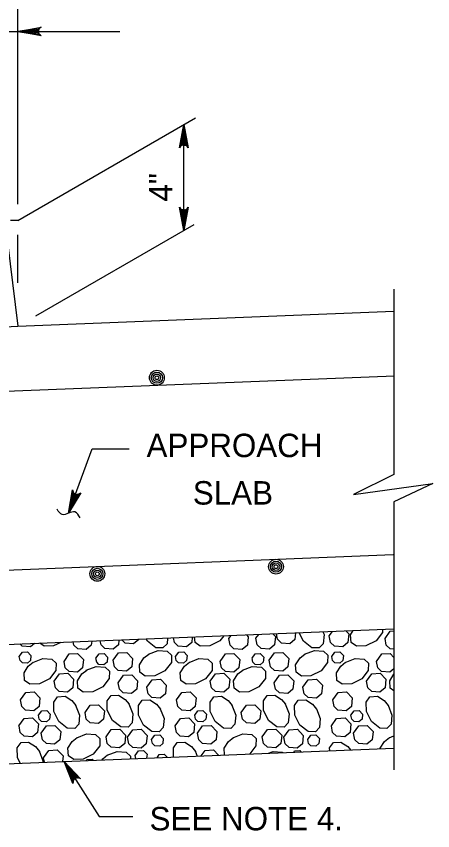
# Model space of a CAD drawing. Extents: x 636530 to 644067, y 294168 to 299122.
# Drawn here: x 640587.5 to 640640.8, y 298165.6 to 298269.8 of the extents above; entities that cross this region are included whole.
import ezdxf

# ---------------------------------------------------------------- set-up
doc = ezdxf.new("R2010")
doc.units = 0
doc.layers.add('1', color=7, linetype='Continuous')

msp = doc.modelspace()

# ---------------------------------------------------------------- linework, layer by layer
at = {"layer": '1'}
for p, q in [((640587.67, 298245.78), (640587.67, 298281.13)), ((640567.35, 298267.87), (640600.7, 298267.87)), ((640587.67, 298243.69), (640610.39, 298256.81)), ((640608.9, 298242.4), (640608.9, 298255.94)), ((640585.98, 298243.69), (640587.67, 298230.14)), ((640587.67, 298243.69), (640586.7, 298243.69)), ((640589.97, 298231.47), (640610.21, 298243.16)), ((640587.67, 298235.7), (640587.67, 298241.85)), ((640635.79, 298234.88), (640635.79, 298211.17)), ((640587.67, 298230.14), (640635.79, 298232.07)), ((640567.35, 298229.33), (640587.67, 298230.14)), ((640572.5, 298221.28), (640635.86, 298223.81)), ((640594.16, 298206.2), (640597.16, 298214.44)), ((640597.16, 298214.44), (640601.91, 298214.44)), ((640635.79, 298207.65), (640635.79, 298173.37)), ((640572.35, 298198.39), (640635.71, 298200.93)), ((640567.35, 298188.66), (640635.79, 298191.4)), ((640552.73, 298172.82), (640635.79, 298176.15)), ((640593.59, 298174.46), (640598.05, 298167.41)), ((640598.05, 298167.41), (640602.36, 298167.41))]:
    msp.add_line(p, q, dxfattribs=at)
for points in [[(640587.67, 298267.87), (640590.65, 298268.43), (640590.54, 298268.35), (640590.42, 298268.27), (640590.36, 298268.17), (640590.3, 298268.07), (640590.29, 298267.97), (640590.27, 298267.87), (640590.29, 298267.77), (640590.3, 298267.67), (640590.36, 298267.57), (640590.42, 298267.47), (640590.54, 298267.39), (640590.65, 298267.31), (640587.67, 298267.87), (640590.54, 298267.39), (640590.42, 298267.47), (640587.67, 298267.87), (640590.36, 298267.57), (640590.3, 298267.67), (640587.67, 298267.87), (640590.29, 298267.77), (640590.27, 298267.87), (640587.67, 298267.87), (640590.29, 298267.97), (640590.3, 298268.07), (640587.67, 298267.87), (640590.36, 298268.17), (640590.42, 298268.27), (640587.67, 298267.87), (640590.54, 298268.35)], [(640608.9, 298255.94), (640609.46, 298252.96), (640609.38, 298253.08), (640609.3, 298253.19), (640609.2, 298253.25), (640609.1, 298253.31), (640609, 298253.33), (640608.9, 298253.34), (640608.8, 298253.33), (640608.7, 298253.31), (640608.6, 298253.25), (640608.5, 298253.19), (640608.42, 298253.08), (640608.34, 298252.96), (640608.9, 298255.94), (640608.42, 298253.08), (640608.5, 298253.19), (640608.9, 298255.94), (640608.6, 298253.25), (640608.7, 298253.31), (640608.9, 298255.94), (640608.8, 298253.33), (640608.9, 298253.34), (640608.9, 298255.94), (640609, 298253.33), (640609.1, 298253.31), (640608.9, 298255.94), (640609.2, 298253.25), (640609.3, 298253.19), (640608.9, 298255.94), (640609.38, 298253.08)], [(640608.9, 298242.4), (640608.34, 298245.38), (640608.42, 298245.27), (640608.5, 298245.15), (640608.6, 298245.09), (640608.7, 298245.03), (640608.8, 298245.02), (640608.9, 298245), (640609, 298245.02), (640609.1, 298245.03), (640609.2, 298245.09), (640609.3, 298245.15), (640609.38, 298245.27), (640609.46, 298245.38), (640608.9, 298242.4), (640609.38, 298245.27), (640609.3, 298245.15), (640608.9, 298242.4), (640609.2, 298245.09), (640609.1, 298245.03), (640608.9, 298242.4), (640609, 298245.02), (640608.9, 298245), (640608.9, 298242.4), (640608.8, 298245.02), (640608.7, 298245.03), (640608.9, 298242.4), (640608.6, 298245.09), (640608.5, 298245.15), (640608.9, 298242.4), (640608.42, 298245.27)], [(640635.79, 298211.17), (640630.6, 298208.63), (640640.75, 298210.01), (640635.79, 298207.65)], [(640594.16, 298206.2), (640594.66, 298209.2), (640594.69, 298209.06), (640594.73, 298208.93), (640594.8, 298208.84), (640594.87, 298208.75), (640594.96, 298208.7), (640595.05, 298208.65), (640595.15, 298208.63), (640595.25, 298208.61), (640595.36, 298208.63), (640595.48, 298208.65), (640595.59, 298208.73), (640595.71, 298208.82), (640594.16, 298206.2), (640595.59, 298208.73), (640595.48, 298208.65), (640594.16, 298206.2), (640595.36, 298208.63), (640595.25, 298208.61), (640594.16, 298206.2), (640595.15, 298208.63), (640595.05, 298208.65), (640594.16, 298206.2), (640594.96, 298208.7), (640594.87, 298208.75), (640594.16, 298206.2), (640594.8, 298208.84), (640594.73, 298208.93), (640594.16, 298206.2), (640594.69, 298209.06)], [(640614.03, 298190.53), (640613.51, 298189.87), (640612.23, 298189.23), (640611.01, 298189.21), (640610.33, 298189.69), (640610.28, 298190.38)], [(640616.93, 298190.64), (640617.15, 298190.41), (640617.04, 298189.33), (640616.38, 298188.78), (640615.32, 298188.85), (640614.82, 298189.34), (640614.66, 298190.17)], [(640614.66, 298190.17), (640614.94, 298190.56)], [(640620.3, 298190.78), (640620.62, 298190.45), (640620.51, 298189.37), (640619.85, 298188.82), (640618.79, 298188.89), (640618.29, 298189.38), (640618.13, 298190.21)], [(640618.13, 298190.21), (640618.48, 298190.71)], [(640623.2, 298190.89), (640623.12, 298190.07), (640622.46, 298189.52), (640621.4, 298189.59), (640620.9, 298190.08), (640620.76, 298190.8)], [(640626.7, 298191.03), (640626.84, 298190.68), (640626.74, 298189.52), (640626.22, 298188.97), (640625.28, 298188.99), (640624.22, 298189.82), (640623.67, 298190.91)], [(640627.51, 298190.52), (640627.91, 298191.08)], [(640629.63, 298191.15), (640630.01, 298190.77), (640629.9, 298189.68), (640629.24, 298189.13), (640628.18, 298189.21), (640627.68, 298189.69), (640627.52, 298190.52)], [(640634.34, 298191.34), (640634.34, 298190.94), (640633.5, 298189.87), (640632.21, 298189.23), (640631, 298189.21), (640630.32, 298189.69), (640630.25, 298190.66), (640630.59, 298191.19)], [(640634.65, 298190.17), (640635.32, 298191.12), (640635.79, 298191.15)], [(640589.77, 298189.56), (640589.26, 298189.13), (640588.2, 298189.21), (640587.91, 298189.48)], [(640593.17, 298189.69), (640592.24, 298189.23), (640591.02, 298189.21), (640590.49, 298189.59)], [(640597.11, 298189.85), (640597.06, 298189.33), (640596.39, 298188.78), (640595.33, 298188.85), (640594.83, 298189.34), (640594.75, 298189.76)], [(640600.59, 298189.99), (640600.52, 298189.37), (640599.86, 298188.82), (640598.8, 298188.89), (640598.3, 298189.38), (640598.2, 298189.89)], [(640603.13, 298190.09), (640603.13, 298190.07), (640602.47, 298189.52), (640601.41, 298189.59), (640600.98, 298190.01)], [(640606.82, 298190.24), (640606.75, 298189.52), (640606.23, 298188.97), (640605.3, 298188.99), (640604.23, 298189.82), (640604.08, 298190.13)], [(640609.98, 298190.37), (640609.91, 298189.68), (640609.25, 298189.13), (640608.19, 298189.21), (640607.69, 298189.69), (640607.58, 298190.27)], [(640635.79, 298188.82), (640635.31, 298188.85), (640634.81, 298189.34), (640634.65, 298190.17)], [(640587.84, 298187.87), (640588.25, 298188.44), (640588.89, 298188.48), (640589.34, 298188.01), (640589.27, 298187.36), (640588.88, 298187.03), (640588.24, 298187.08), (640587.94, 298187.37), (640587.84, 298187.87)], [(640599.85, 298187.4), (640600.52, 298188.35), (640601.6, 298188.41), (640602.34, 298187.64), (640602.23, 298186.56), (640601.57, 298186.01), (640600.51, 298186.08), (640600.01, 298186.57), (640599.85, 298187.4)], [(640604.36, 298188.16), (640605.62, 298188.66), (640606.78, 298188.56), (640607.32, 298188.04), (640607.31, 298187.1), (640606.47, 298186.04), (640605.19, 298185.39), (640603.97, 298185.37), (640603.29, 298185.86), (640603.22, 298186.82), (640603.78, 298187.69), (640604.41, 298188.19)], [(640607.83, 298187.87), (640608.24, 298188.44), (640608.88, 298188.48), (640609.33, 298188.01), (640609.26, 298187.36), (640608.86, 298187.03), (640608.23, 298187.08), (640607.93, 298187.37), (640607.83, 298187.87)], [(640619.84, 298187.4), (640620.51, 298188.35), (640621.59, 298188.41), (640622.33, 298187.64), (640622.22, 298186.56), (640621.56, 298186.01), (640620.5, 298186.08), (640620, 298186.57), (640619.84, 298187.4)], [(640624.35, 298188.16), (640625.61, 298188.66), (640626.76, 298188.56), (640627.31, 298188.04), (640627.3, 298187.1), (640626.46, 298186.04), (640625.17, 298185.39), (640623.96, 298185.37), (640623.28, 298185.86), (640623.21, 298186.82), (640623.77, 298187.69), (640624.4, 298188.19)], [(640627.82, 298187.87), (640628.22, 298188.44), (640628.87, 298188.48), (640629.32, 298188.01), (640629.25, 298187.36), (640628.85, 298187.03), (640628.22, 298187.08), (640627.92, 298187.37), (640627.82, 298187.87)], [(640589.59, 298187.13), (640590.84, 298187.63), (640592, 298187.53), (640592.55, 298187.01), (640592.53, 298186.07), (640591.7, 298185), (640590.41, 298184.36), (640589.2, 298184.34), (640588.51, 298184.82), (640588.45, 298185.79), (640589, 298186.66), (640589.64, 298187.16)], [(640593.57, 298187.25), (640594.24, 298188.21), (640595.31, 298188.27), (640596.06, 298187.5), (640595.95, 298186.41), (640595.29, 298185.86), (640594.23, 298185.94), (640593.73, 298186.42), (640593.57, 298187.25)], [(640597.65, 298187.65), (640598.05, 298188.22), (640598.7, 298188.26), (640599.14, 298187.79), (640599.08, 298187.14), (640598.68, 298186.81), (640598.04, 298186.86), (640597.75, 298187.15), (640597.65, 298187.64)], [(640609.57, 298187.13), (640610.83, 298187.63), (640611.99, 298187.53), (640612.54, 298187.01), (640612.52, 298186.07), (640611.69, 298185), (640610.4, 298184.36), (640609.18, 298184.34), (640608.5, 298184.82), (640608.44, 298185.79), (640608.99, 298186.66), (640609.63, 298187.16)], [(640613.56, 298187.25), (640614.23, 298188.21), (640615.3, 298188.27), (640616.05, 298187.5), (640615.94, 298186.41), (640615.28, 298185.86), (640614.22, 298185.94), (640613.72, 298186.42), (640613.56, 298187.25)], [(640617.64, 298187.65), (640618.04, 298188.22), (640618.68, 298188.26), (640619.13, 298187.79), (640619.07, 298187.14), (640618.67, 298186.81), (640618.03, 298186.86), (640617.73, 298187.15), (640617.64, 298187.64)], [(640629.56, 298187.13), (640630.82, 298187.63), (640631.98, 298187.53), (640632.52, 298187.01), (640632.51, 298186.07), (640631.67, 298185), (640630.39, 298184.36), (640629.17, 298184.34), (640628.49, 298184.82), (640628.42, 298185.79), (640628.98, 298186.66), (640629.61, 298187.16)], [(640633.55, 298187.25), (640634.22, 298188.21), (640635.29, 298188.27), (640635.79, 298187.75)], [(640596.42, 298186.11), (640597.68, 298186.61), (640598.83, 298186.51), (640599.38, 298185.99), (640599.36, 298185.05), (640598.53, 298183.99), (640597.24, 298183.34), (640596.03, 298183.32), (640595.34, 298183.81), (640595.28, 298184.77), (640595.83, 298185.64), (640596.47, 298186.14)], [(640616.41, 298186.11), (640617.66, 298186.61), (640618.82, 298186.51), (640619.37, 298185.99), (640619.35, 298185.05), (640618.52, 298183.99), (640617.23, 298183.34), (640616.02, 298183.32), (640615.33, 298183.81), (640615.27, 298184.77), (640615.82, 298185.64), (640616.46, 298186.14)], [(640635.79, 298186.29), (640635.27, 298185.86), (640634.21, 298185.94), (640633.71, 298186.42), (640633.55, 298187.25)], [(640592.3, 298184.72), (640592.98, 298185.68), (640594.05, 298185.74), (640594.8, 298184.97), (640594.69, 298183.88), (640594.02, 298183.33), (640592.96, 298183.41), (640592.47, 298183.89), (640592.3, 298184.72)], [(640600.48, 298184.53), (640601.16, 298185.49), (640602.23, 298185.55), (640602.98, 298184.78), (640602.87, 298183.69), (640602.2, 298183.14), (640601.14, 298183.22), (640600.65, 298183.7), (640600.48, 298184.53)], [(640612.29, 298184.72), (640612.96, 298185.68), (640614.04, 298185.74), (640614.78, 298184.97), (640614.68, 298183.88), (640614.01, 298183.33), (640612.95, 298183.41), (640612.45, 298183.89), (640612.29, 298184.72)], [(640620.47, 298184.53), (640621.14, 298185.49), (640622.22, 298185.55), (640622.96, 298184.78), (640622.86, 298183.69), (640622.19, 298183.14), (640621.13, 298183.22), (640620.63, 298183.7), (640620.47, 298184.53)], [(640632.28, 298184.72), (640632.95, 298185.68), (640634.03, 298185.74), (640634.77, 298184.97), (640634.66, 298183.88), (640634, 298183.33), (640632.94, 298183.41), (640632.44, 298183.89), (640632.28, 298184.72)], [(640635.79, 298183.48), (640635.32, 298183.81), (640635.26, 298184.77), (640635.79, 298185.6)], [(640604.16, 298183.95), (640604.83, 298184.9), (640605.9, 298184.97), (640606.65, 298184.19), (640606.54, 298183.11), (640605.88, 298182.56), (640604.82, 298182.63), (640604.32, 298183.12), (640604.16, 298183.95)], [(640624.15, 298183.95), (640624.82, 298184.9), (640625.89, 298184.97), (640626.64, 298184.19), (640626.53, 298183.11), (640625.87, 298182.56), (640624.81, 298182.63), (640624.31, 298183.12), (640624.15, 298183.95)], [(640587.99, 298182.32), (640588.67, 298183.28), (640589.74, 298183.34), (640590.48, 298182.57), (640590.38, 298181.48), (640589.71, 298180.93), (640588.65, 298181.01), (640588.16, 298181.49), (640587.99, 298182.32)], [(640607.98, 298182.32), (640608.65, 298183.28), (640609.73, 298183.34), (640610.47, 298182.57), (640610.37, 298181.48), (640609.7, 298180.93), (640608.64, 298181.01), (640608.14, 298181.49), (640607.98, 298182.32)], [(640627.97, 298182.32), (640628.64, 298183.28), (640629.72, 298183.34), (640630.46, 298182.57), (640630.35, 298181.48), (640629.69, 298180.93), (640628.63, 298181.01), (640628.13, 298181.49), (640627.97, 298182.32)], [(640595.05, 298181.65), (640595.55, 298180.39), (640595.45, 298179.23), (640594.93, 298178.68), (640593.99, 298178.7), (640592.92, 298179.54), (640592.28, 298180.82), (640592.26, 298182.04), (640592.74, 298182.72), (640593.71, 298182.79), (640594.58, 298182.23), (640595.08, 298181.6)], [(640601.88, 298181.81), (640602.38, 298180.55), (640602.28, 298179.4), (640601.76, 298178.85), (640600.82, 298178.87), (640599.76, 298179.7), (640599.11, 298180.99), (640599.09, 298182.2), (640599.58, 298182.88), (640600.54, 298182.95), (640601.41, 298182.39), (640601.91, 298181.76)], [(640605.87, 298181.2), (640606.37, 298179.94), (640606.27, 298178.79), (640605.75, 298178.24), (640604.81, 298178.26), (640603.74, 298179.09), (640603.1, 298180.38), (640603.08, 298181.59), (640603.56, 298182.27), (640604.53, 298182.34), (640605.39, 298181.78), (640605.9, 298181.15)], [(640615.04, 298181.65), (640615.54, 298180.39), (640615.44, 298179.23), (640614.92, 298178.68), (640613.98, 298178.7), (640612.91, 298179.54), (640612.27, 298180.82), (640612.25, 298182.04), (640612.73, 298182.72), (640613.7, 298182.79), (640614.56, 298182.23), (640615.07, 298181.6)], [(640621.87, 298181.81), (640622.37, 298180.55), (640622.27, 298179.4), (640621.75, 298178.85), (640620.81, 298178.87), (640619.75, 298179.7), (640619.1, 298180.99), (640619.08, 298182.2), (640619.57, 298182.88), (640620.53, 298182.95), (640621.4, 298182.39), (640621.9, 298181.76)], [(640625.86, 298181.2), (640626.36, 298179.94), (640626.26, 298178.79), (640625.73, 298178.24), (640624.8, 298178.26), (640623.73, 298179.09), (640623.09, 298180.38), (640623.07, 298181.59), (640623.55, 298182.27), (640624.52, 298182.34), (640625.38, 298181.78), (640625.89, 298181.15)], [(640635.03, 298181.65), (640635.53, 298180.39), (640635.43, 298179.23), (640634.9, 298178.68), (640633.97, 298178.7), (640632.9, 298179.54), (640632.26, 298180.82), (640632.24, 298182.04), (640632.72, 298182.72), (640633.69, 298182.79), (640634.55, 298182.23), (640635.06, 298181.6)], [(640596.26, 298180.7), (640596.93, 298181.65), (640598, 298181.71), (640598.75, 298180.94), (640598.64, 298179.86), (640597.98, 298179.3), (640596.92, 298179.38), (640596.42, 298179.86), (640596.26, 298180.7)], [(640616.25, 298180.7), (640616.92, 298181.65), (640617.99, 298181.71), (640618.74, 298180.94), (640618.63, 298179.86), (640617.97, 298179.3), (640616.91, 298179.38), (640616.41, 298179.86), (640616.25, 298180.7)], [(640587.8, 298179), (640588.48, 298179.96), (640589.55, 298180.02), (640590.3, 298179.25), (640590.19, 298178.16), (640589.53, 298177.61), (640588.47, 298177.69), (640587.97, 298178.17), (640587.81, 298179)], [(640590.3, 298180.36), (640590.71, 298180.94), (640591.35, 298180.97), (640591.8, 298180.51), (640591.73, 298179.86), (640591.34, 298179.53), (640590.7, 298179.57), (640590.4, 298179.86), (640590.3, 298180.36)], [(640607.79, 298179), (640608.47, 298179.96), (640609.54, 298180.02), (640610.28, 298179.25), (640610.18, 298178.16), (640609.51, 298177.61), (640608.45, 298177.69), (640607.96, 298178.17), (640607.79, 298179)], [(640610.29, 298180.36), (640610.69, 298180.94), (640611.34, 298180.97), (640611.79, 298180.51), (640611.72, 298179.86), (640611.32, 298179.53), (640610.69, 298179.57), (640610.39, 298179.86), (640610.29, 298180.36)], [(640627.78, 298179), (640628.45, 298179.96), (640629.53, 298180.02), (640630.27, 298179.25), (640630.17, 298178.16), (640629.5, 298177.61), (640628.44, 298177.69), (640627.94, 298178.17), (640627.78, 298179)], [(640630.28, 298180.36), (640630.68, 298180.94), (640631.33, 298180.97), (640631.77, 298180.51), (640631.71, 298179.86), (640631.31, 298179.53), (640630.68, 298179.57), (640630.38, 298179.86), (640630.28, 298180.36)], [(640590.65, 298178.05), (640591.32, 298179.01), (640592.39, 298179.07), (640593.14, 298178.3), (640593.03, 298177.21), (640592.37, 298176.66), (640591.31, 298176.74), (640590.81, 298177.22), (640590.65, 298178.05)], [(640610.63, 298178.05), (640611.31, 298179.01), (640612.38, 298179.07), (640613.13, 298178.3), (640613.02, 298177.21), (640612.35, 298176.66), (640611.29, 298176.74), (640610.8, 298177.22), (640610.63, 298178.05)], [(640630.62, 298178.05), (640631.29, 298179.01), (640632.37, 298179.07), (640633.11, 298178.3), (640633.01, 298177.21), (640632.34, 298176.66), (640631.28, 298176.74), (640630.78, 298177.22), (640630.62, 298178.05)], [(640595.2, 298177.49), (640596.46, 298177.99), (640597.61, 298177.89), (640598.16, 298177.37), (640598.14, 298176.43), (640597.31, 298175.36), (640596.02, 298174.72), (640594.81, 298174.7), (640594.12, 298175.18), (640594.06, 298176.15), (640594.61, 298177.02), (640595.25, 298177.52)], [(640598.95, 298177.58), (640599.62, 298178.53), (640600.69, 298178.6), (640601.44, 298177.82), (640601.33, 298176.74), (640600.67, 298176.19), (640599.61, 298176.26), (640599.11, 298176.75), (640598.95, 298177.58)], [(640601.71, 298177.54), (640602.39, 298178.49), (640603.46, 298178.56), (640604.21, 298177.78), (640604.1, 298176.7), (640603.43, 298176.15), (640602.37, 298176.22), (640601.88, 298176.71), (640601.71, 298177.54)], [(640615.19, 298177.49), (640616.44, 298177.99), (640617.6, 298177.89), (640618.15, 298177.37), (640618.13, 298176.43), (640617.33, 298175.41)], [(640618.94, 298177.58), (640619.61, 298178.53), (640620.68, 298178.6), (640621.43, 298177.82), (640621.32, 298176.74), (640620.66, 298176.19), (640619.6, 298176.26), (640619.1, 298176.75), (640618.94, 298177.58)], [(640621.7, 298177.54), (640622.37, 298178.49), (640623.45, 298178.56), (640624.19, 298177.78), (640624.09, 298176.7), (640623.42, 298176.15), (640622.36, 298176.22), (640621.86, 298176.71), (640621.7, 298177.54)], [(640587.97, 298174.23), (640587.6, 298174.97), (640587.58, 298176.18), (640588.07, 298176.86), (640589.03, 298176.93), (640589.9, 298176.37), (640590.41, 298175.74)], [(640604.77, 298177.24), (640605.18, 298177.82), (640605.82, 298177.85), (640606.27, 298177.39), (640606.2, 298176.74), (640605.81, 298176.41), (640605.17, 298176.45), (640604.87, 298176.74), (640604.77, 298177.24)], [(640607.59, 298175.02), (640607.57, 298176.18), (640608.06, 298176.86), (640609.02, 298176.93), (640609.89, 298176.37), (640610.39, 298175.74)], [(640614.11, 298175.28), (640614.05, 298176.15), (640614.6, 298177.02), (640615.24, 298177.52)], [(640624.76, 298177.24), (640625.16, 298177.82), (640625.81, 298177.85), (640626.26, 298177.39), (640626.19, 298176.74), (640625.79, 298176.41), (640625.16, 298176.45), (640624.86, 298176.74), (640624.76, 298177.24)], [(640627.57, 298175.82), (640627.56, 298176.18), (640628.04, 298176.86), (640629.01, 298176.93), (640629.88, 298176.37), (640630.24, 298175.92)], [(640634.04, 298176.08), (640634.04, 298176.15), (640634.59, 298177.02), (640635.23, 298177.52)], [(640635.18, 298177.49), (640635.79, 298177.73)], [(640590.94, 298174.91), (640591.62, 298175.86), (640592.69, 298175.92), (640593.44, 298175.15), (640593.37, 298174.45)], [(640602.69, 298175.22), (640603.1, 298175.8), (640603.74, 298175.84), (640604.19, 298175.37), (640604.14, 298174.88)], [(640611.11, 298175.16), (640611.61, 298175.86), (640612.68, 298175.92), (640613.33, 298175.25)], [(640622.97, 298175.63), (640623.08, 298175.8), (640623.73, 298175.84), (640623.89, 298175.67)], [(640590.37, 298175.79), (640590.87, 298174.53), (640590.86, 298174.35)], [(640591.05, 298174.36), (640590.94, 298174.91)], [(640598.44, 298174.65), (640598.52, 298174.77), (640599.15, 298175.28)], [(640599.1, 298175.24), (640600.36, 298175.74), (640601.51, 298175.64), (640602.06, 298175.12), (640602.06, 298174.8)], [(640602.77, 298174.82), (640602.69, 298175.22)], [(640605.47, 298174.93), (640605.74, 298175.33), (640606.39, 298175.36), (640606.75, 298174.98)], [(640610.36, 298175.79), (640610.62, 298175.14)], [(640619.74, 298175.5), (640620.35, 298175.74), (640621.5, 298175.64), (640621.57, 298175.58)], [(640593.59, 298174.46), (640595.66, 298172.24), (640595.53, 298172.29), (640595.4, 298172.35), (640595.29, 298172.34), (640595.17, 298172.34), (640595.08, 298172.3), (640594.98, 298172.26), (640594.91, 298172.19), (640594.83, 298172.12), (640594.78, 298172.02), (640594.73, 298171.92), (640594.72, 298171.78), (640594.71, 298171.64), (640593.59, 298174.46), (640594.72, 298171.78), (640594.73, 298171.92), (640593.59, 298174.46), (640594.78, 298172.02), (640594.83, 298172.12), (640593.59, 298174.46), (640594.91, 298172.19), (640594.98, 298172.26), (640593.59, 298174.46), (640595.08, 298172.3), (640595.17, 298172.34), (640593.59, 298174.46), (640595.29, 298172.34), (640595.4, 298172.35), (640593.59, 298174.46), (640595.53, 298172.29)], [(640596.42, 298174.57), (640596.51, 298174.7), (640597.15, 298174.73), (640597.27, 298174.6)]]:
    msp.add_lwpolyline(points, dxfattribs=at)
for centre, radius in [((640605.45, 298223.55), 0.952), ((640605.45, 298223.55), 0.714), ((640605.45, 298223.55), 0.476), ((640605.45, 298223.55), 0.238), ((640620.69, 298199.37), 0.952), ((640620.69, 298199.37), 0.714), ((640620.69, 298199.37), 0.476), ((640597.83, 298198.46), 0.952), ((640597.83, 298198.46), 0.714), ((640597.83, 298198.46), 0.476), ((640620.69, 298199.37), 0.238), ((640597.83, 298198.46), 0.238)]:
    msp.add_circle(centre, radius, dxfattribs=at)
msp.add_spline([(640595.62, 298205.64), (640594.96, 298206.37), (640593.35, 298206.04), (640592.69, 298206.72)], degree=3, dxfattribs=at)

# ---------------------------------------------------------------- texts
msp.add_text('4"', height=3, rotation=90, dxfattribs=at).set_placement((640607.45, 298246.09))
for s, p in [('APPROACH', (640604.13, 298213.39)), ('SLAB', (640610.05, 298207.32)), ('SEE NOTE 4.', (640604.52, 298165.63))]:
    msp.add_text(s, height=3, dxfattribs=at).set_placement(p)

doc.saveas('drawing.dxf')
